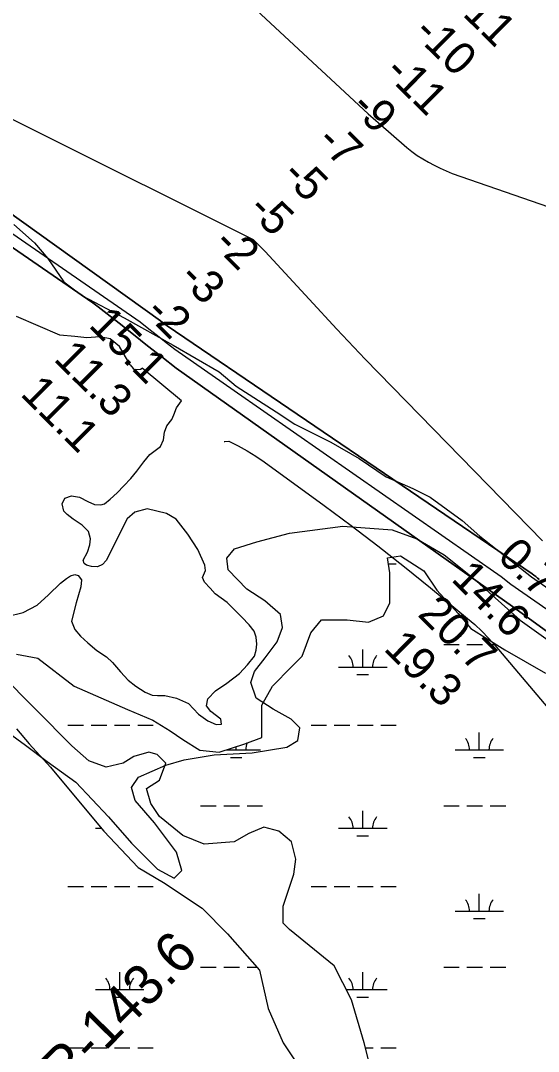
# Model space of a CAD drawing. Extents: x 3477039 to 3515015, y 546746 to 572297.
# Drawn here: x 3499315 to 3500384, y 559836 to 561962 of the extents above; entities that cross this region are included whole.
import ezdxf

# ---------------------------------------------------------------- set-up
doc = ezdxf.new("R2010")
doc.units = 0
for name, color, linetype in [('V-RIVR-EDGE', 7, 'Continuous'), ('V-RIVR-RANG', 7, 'Continuous'), ('V-RIVR-RANG-IDEN', 7, 'Continuous'), ('V-SITE-VEGE', 7, 'Continuous'), ('V-TOPO-DPTH', 7, 'Continuous'), ('V-TOPO-MINR', 7, 'Continuous'), ('V-TOPO-SHOR', 7, 'Continuous'), ('V-TOPO-WATR', 7, 'Continuous'), ('V-WETL-SWMP', 7, 'Continuous')]:
    doc.layers.add(name, color=color, linetype=linetype)

msp = doc.modelspace()

# ---------------------------------------------------------------- linework, layer by layer
at = {"layer": 'V-RIVR-EDGE'}
msp.add_lwpolyline([(3499301.1, 561541.4), (3499343.6, 561503.5), (3499371.2, 561471), (3499404.7, 561423.5), (3499443, 561394), (3499528.8, 561348.7), (3499630.1, 561292.7), (3499724.8, 561237.2), (3499760.1, 561207.7), (3499842.9, 561155.3), (3499881.2, 561129.9), (3499955.6, 561092.5), (3500014.3, 561058.8), (3500069.5, 561020.8), (3500125.2, 560996.7), (3500160.6, 560979.2), (3500226.5, 560931), (3500263.1, 560898.5), (3500369.7, 560814.8), (3500442.8, 560763.6)], dxfattribs=at)
at = {"layer": 'V-SITE-VEGE'}
for points in [[(3499819.9, 560647.7), (3499844.5, 560680.9), (3499855.5, 560710.2), (3499851.7, 560736.7), (3499819.5, 560765.3), (3499782.4, 560789), (3499743.5, 560829.4), (3499740.7, 560853), (3499756.5, 560872.5), (3499802.6, 560886.9), (3499870.3, 560905.1), (3499980.1, 560919.2), (3500082, 560911.8), (3500132.8, 560892.9), (3500189.4, 560860.2), (3500244.1, 560816.8), (3500346.4, 560725.1), (3500428.4, 560666.9)], [(3499279.2, 560500.9), (3499325.1, 560467.3), (3499369.9, 560433.8), (3499429.5, 560391.3), (3499496.7, 560319.4), (3499544.4, 560265.2), (3499598, 560212), (3499632.1, 560193.2), (3499647.9, 560208.8), (3499637.3, 560247.1), (3499591.6, 560307.1), (3499551.7, 560353.4), (3499544, 560379.9), (3499558.8, 560401.3), (3499614.8, 560426.5), (3499653.1, 560437.1), (3499714.9, 560447.5), (3499793.3, 560452), (3499864.9, 560463.3), (3499887.5, 560476.9), (3499891.5, 560503.3), (3499874, 560521.1), (3499836.9, 560541.8), (3499801.8, 560564.6), (3499790.2, 560597), (3499798.1, 560619.5), (3499819.9, 560647.7)]]:
    msp.add_lwpolyline(points, dxfattribs=at)
at = {"layer": 'V-TOPO-DPTH'}
for points in [[(3500385.4, 560809.6), (3500382.3, 560812.2), (3500378.7, 560815.1), (3500375, 560818), (3500371.4, 560820.9), (3499617.8, 561332.2), (3499611.1, 561337.5), (3499604.3, 561342.9), (3498851.6, 561881), (3498828.1, 561897.8), (3498113.8, 562294), (3498107.7, 562298.1), (3498101.5, 562302.2), (3498095.4, 562306.3), (3498055.9, 562332.9), (3498029.9, 562350.2), (3498003.8, 562367.2), (3497977.5, 562384), (3497951.1, 562400.5), (3497512.1, 562671.5)], [(3497512.1, 562671.5), (3497951.1, 562400.5), (3497977.5, 562384), (3498003.8, 562367.2), (3498029.9, 562350.2), (3498055.9, 562332.9), (3498095.4, 562306.3), (3498101.5, 562302.2), (3498107.7, 562298.1), (3498113.8, 562294), (3498828.1, 561897.8), (3498851.6, 561881), (3499604.3, 561342.9), (3499611.1, 561337.5), (3499617.8, 561332.2), (3500371.4, 560820.9), (3500375, 560818), (3500378.7, 560815.1), (3500382.3, 560812.2), (3500385.9, 560809.2)], [(3499638.8, 562135.6), (3500033, 561769.9), (3500038, 561765.2), (3500043.1, 561760.7), (3500048.2, 561756.1), (3500053.3, 561751.6), (3500112.4, 561700.2), (3500122.9, 561691.7), (3500133.8, 561683.7), (3500145.2, 561676.6), (3500157, 561670), (3500169.1, 561663.9), (3500181.3, 561657.9), (3500193.5, 561652.2), (3500205.9, 561646.6), (3500478.8, 561552.2)], [(3499638.8, 562135.6), (3500033, 561769.9), (3500038, 561765.2), (3500043.1, 561760.7), (3500048.2, 561756.1), (3500053.3, 561751.6), (3500112.4, 561700.2), (3500122.9, 561691.7), (3500133.8, 561683.7), (3500145.2, 561676.6), (3500157, 561670), (3500169.1, 561663.9), (3500181.3, 561657.9), (3500193.5, 561652.2), (3500205.9, 561646.6), (3500478.8, 561552.2)], [(3501373.5, 559997.3), (3500330.6, 560753.5), (3499636.4, 561245.4), (3499606.9, 561268.4), (3499577.4, 561291.4), (3499547.9, 561314.5), (3499518.5, 561337.6), (3499475.3, 561371.7), (3499464.4, 561379.7), (3499453.1, 561387.2), (3498768.4, 561858.2)]]:
    msp.add_lwpolyline(points, dxfattribs=at)
at = {"layer": 'V-TOPO-MINR'}
for points in [[(3495962.6, 563206.8), (3496749.5, 563037), (3496757.5, 563035.1), (3496765.5, 563033.1), (3496773.4, 563030.9), (3496781.2, 563028.6), (3497492.2, 562726.4), (3497505.3, 562719.3), (3497518.4, 562711.9), (3498210.9, 562417.9), (3498809.8, 562018.7), (3498836.3, 561999.9), (3498862.8, 561981), (3498889.1, 561961.9), (3499795.1, 561510.8), (3499807.6, 561498.3), (3499819.8, 561485.5), (3499910.6, 561387.2), (3499968.3, 561325.4), (3500026.4, 561263.9), (3500392.9, 560889)], [(3497803.8, 562454.2), (3498047.9, 562291.1), (3498067.1, 562278.2), (3498086.3, 562265.4), (3498105.5, 562252.5), (3498124.7, 562239.6), (3498792.3, 561873), (3498806.6, 561861.9), (3499562.3, 561340.4), (3499580.1, 561326.3), (3499598, 561312.2), (3499615.9, 561298.1), (3499633.8, 561284.1), (3500307.3, 560815.6), (3500327.1, 560799.3), (3501396.9, 560057.3)], [(3499638.8, 562135.6), (3500033, 561769.9), (3500038, 561765.2), (3500043.1, 561760.7), (3500048.2, 561756.1), (3500053.3, 561751.6), (3500112.4, 561700.2), (3500122.9, 561691.7), (3500133.8, 561683.7), (3500145.2, 561676.6), (3500157, 561670), (3500169.1, 561663.9), (3500181.3, 561657.9), (3500193.5, 561652.2), (3500205.9, 561646.6), (3500478.8, 561552.2)], [(3498768.4, 561858.2), (3499453.1, 561387.2), (3499464.4, 561379.7), (3499475.3, 561371.7), (3499518.5, 561337.6), (3499547.9, 561314.5), (3499577.4, 561291.4), (3499606.9, 561268.4), (3499636.4, 561245.4), (3500330.6, 560753.5), (3501373.5, 559997.3)], [(3499735.1, 561093.5), (3499736.5, 561094.1), (3499745.2, 561094.5), (3499764.2, 561085), (3499782.7, 561074.9), (3499800.6, 561063.6), (3499818.1, 561051.7), (3499942, 560961.5), (3499997.7, 560920.3), (3500052.9, 560878.3), (3500107.4, 560835.5), (3500161.4, 560791.9), (3500237.9, 560729.1), (3500252.9, 560716.1), (3500267.3, 560702.6), (3500281, 560688.4), (3500294.2, 560673.6), (3500716.1, 560175)]]:
    msp.add_lwpolyline(points, dxfattribs=at)
at = {"layer": 'V-TOPO-SHOR'}
for points in [[(3499541.1, 561252.2), (3499519.5, 561289.5), (3499500.2, 561305.4), (3499478.7, 561309.8), (3499452.1, 561307.8), (3499427, 561310.1), (3499396.1, 561313.2), (3499306.6, 561351.7)], [(3499541.1, 561252.2), (3499547.8, 561244.3), (3499550.6, 561242.6), (3499554.5, 561242), (3499562.4, 561243.1), (3499565.8, 561245)], [(3499610.4, 561097.6), (3499612.2, 561113.3), (3499617.3, 561126.1), (3499627.5, 561139), (3499631.5, 561148.5), (3499637.2, 561163.6), (3499647, 561177.5), (3499565.8, 561245)], [(3499576.5, 560954.9), (3499550.7, 560948.3), (3499534.9, 560934.4), (3499519.6, 560903.6), (3499498.6, 560861.7), (3499491.8, 560848.3), (3499484.5, 560839.9), (3499473.8, 560835), (3499461.5, 560836.1), (3499451.4, 560839), (3499446.4, 560842.4), (3499444.2, 560849.1), (3499453.2, 560865.3), (3499458.4, 560881), (3499459.6, 560892.8), (3499455.2, 560907.9), (3499442.4, 560921.5), (3499423.4, 560933.9), (3499411.1, 560943.5), (3499404.4, 560950.3), (3499401.2, 560965.4), (3499406.3, 560977.2), (3499420.3, 560982.1), (3499437.1, 560979.2), (3499453.9, 560970.2), (3499467.8, 560963.9), (3499480.7, 560963.3), (3499488.6, 560965.5), (3499500.4, 560974.9), (3499514.5, 560987.7), (3499528.1, 561002.2), (3499542.7, 561017.3), (3499555.1, 561032.9), (3499569.8, 561051.9), (3499582.2, 561066.9), (3499604.2, 561083.6), (3499610.4, 561097.6)], [(3499286.6, 560732.9), (3499320.8, 560741.1), (3499349.5, 560756.1), (3499373.1, 560777.3), (3499397.4, 560801.8), (3499409.8, 560811.2), (3499418.2, 560816.8), (3499427.2, 560819.5), (3499433.9, 560817.3), (3499440.6, 560808.2), (3499439.4, 560794.2), (3499430.2, 560761.2), (3499420.5, 560723.2), (3499427.1, 560706.3), (3499438.8, 560692.2), (3499453.8, 560678.7), (3499472.8, 560662.9), (3499492.3, 560649.9), (3499505.2, 560638), (3499521.3, 560618.9), (3499537.4, 560601.4), (3499553.1, 560589.5), (3499572.1, 560577.1), (3499587.1, 560570.8), (3499597.8, 560569.7), (3499612.9, 560570.1), (3499637, 560564.4), (3499661.6, 560553.6), (3499682.2, 560531.6), (3499701.7, 560518), (3499719.1, 560510.1), (3499729.7, 560511.1), (3499728.7, 560521.2), (3499708, 560537.1), (3499699.1, 560548.3), (3499701.5, 560562.9), (3499717.8, 560579.6), (3499740.9, 560595.2), (3499767.3, 560615.2), (3499783.7, 560633), (3499797.8, 560651.4), (3499801.3, 560663.7), (3499803, 560675.5), (3499801.4, 560690.1), (3499797.6, 560702.4), (3499787, 560715.9), (3499772, 560731.7), (3499741.3, 560761.6), (3499716.7, 560779.7), (3499706.7, 560791), (3499695, 560803.9), (3499690.6, 560813.5), (3499696.9, 560827.5), (3499695.8, 560838.7), (3499680.9, 560871.3), (3499660.3, 560902.8), (3499636.4, 560933.8), (3499616.3, 560945.1), (3499576.5, 560954.9)]]:
    msp.add_lwpolyline(points, dxfattribs=at)
at = {"layer": 'V-TOPO-WATR'}
msp.add_lwpolyline([(3497512.1, 562671.5), (3497951.1, 562400.5), (3497977.5, 562384), (3498003.8, 562367.2), (3498029.9, 562350.2), (3498055.9, 562332.9), (3498095.4, 562306.3), (3498101.5, 562302.2), (3498107.7, 562298.1), (3498113.8, 562294), (3498828.1, 561897.8), (3498851.6, 561881), (3499604.3, 561342.9), (3499611.1, 561337.5), (3499617.8, 561332.2), (3500371.4, 560820.9), (3500375, 560818), (3500378.7, 560815.1), (3500382.3, 560812.2), (3500385.9, 560809.2)], dxfattribs=at)
at = {"layer": 'V-WETL-SWMP'}
for p, q in [((3500074.6, 560841.3), (3500090.8, 560841.3)), ((3500021.6, 560628.7), (3500021.6, 560664.7)), ((3500188.7, 560675.1), (3500220.7, 560675.1)), ((3500236.7, 560675.1), (3500268.7, 560675.1)), ((3500284.7, 560675.1), (3500297.6, 560675.1)), ((3499971.6, 560628.7), (3500071.6, 560628.7)), ((3500009.6, 560613.3), (3500033.6, 560613.3)), ((3499412.9, 560508.6), (3499444.9, 560508.6)), ((3499460.9, 560508.6), (3499492.9, 560508.6)), ((3499508.9, 560508.6), (3499540.9, 560508.6)), ((3499556.9, 560508.6), (3499588.9, 560508.6)), ((3499914.8, 560508.6), (3499946.8, 560508.6)), ((3499962.8, 560508.6), (3499994.8, 560508.6)), ((3500010.8, 560508.6), (3500042.8, 560508.6)), ((3500058.8, 560508.6), (3500090.8, 560508.6)), ((3500262.1, 560457.9), (3500262.1, 560493.9)), ((3499740.3, 560457.9), (3499810.2, 560457.9)), ((3499760.2, 560457.9), (3499760.2, 560464.5)), ((3500212.1, 560457.9), (3500312.1, 560457.9)), ((3499748.2, 560442.4), (3499772.2, 560442.4)), ((3500250.1, 560442.4), (3500274.1, 560442.4)), ((3499686.8, 560342.4), (3499718.8, 560342.4)), ((3499734.8, 560342.4), (3499766.8, 560342.4)), ((3499782.8, 560342.4), (3499814.8, 560342.4)), ((3500188.7, 560342.4), (3500220.7, 560342.4)), ((3500236.7, 560342.4), (3500268.7, 560342.4)), ((3500284.7, 560342.4), (3500316.7, 560342.4)), ((3500021.6, 560296), (3500021.6, 560332)), ((3499469.7, 560296), (3499482, 560296)), ((3499971.6, 560296), (3500071.6, 560296)), ((3500009.6, 560280.6), (3500033.6, 560280.6)), ((3499412.9, 560175.9), (3499444.9, 560175.9)), ((3499460.9, 560175.9), (3499492.9, 560175.9)), ((3499508.9, 560175.9), (3499540.9, 560175.9)), ((3499556.9, 560175.9), (3499588.9, 560175.9)), ((3499914.8, 560175.9), (3499946.8, 560175.9)), ((3499962.8, 560175.9), (3499994.8, 560175.9)), ((3500010.8, 560175.9), (3500042.8, 560175.9)), ((3500058.8, 560175.9), (3500090.8, 560175.9)), ((3500262.1, 560125.2), (3500262.1, 560161.2)), ((3500212.1, 560125.2), (3500312.1, 560125.2)), ((3500250.1, 560109.8), (3500274.1, 560109.8)), ((3499686.8, 560009.8), (3499718.8, 560009.8)), ((3499734.8, 560009.8), (3499766.8, 560009.8)), ((3499782.8, 560009.8), (3499803.1, 560009.8)), ((3500188.7, 560009.8), (3500220.7, 560009.8)), ((3500236.7, 560009.8), (3500268.7, 560009.8)), ((3500284.7, 560009.8), (3500316.7, 560009.8)), ((3499519.7, 559963.3), (3499519.7, 559999.3)), ((3500021.6, 559963.3), (3500021.6, 559999.3)), ((3499469.7, 559963.3), (3499569.7, 559963.3)), ((3499987.3, 559963.3), (3500071.6, 559963.3)), ((3499507.7, 559947.9), (3499531.7, 559947.9)), ((3500009.6, 559947.9), (3500033.6, 559947.9)), ((3499412.9, 559843.3), (3499444.9, 559843.3)), ((3499460.9, 559843.3), (3499492.9, 559843.3)), ((3499508.9, 559843.3), (3499540.9, 559843.3)), ((3499556.9, 559843.3), (3499588.9, 559843.3)), ((3500027.1, 559843.3), (3500042.8, 559843.3)), ((3500058.8, 559843.3), (3500090.8, 559843.3))]:
    msp.add_line(p, q, dxfattribs=at)
for points in [[(3499306.6, 560655.4), (3499350.6, 560646.6), (3499425.5, 560589.3), (3499535.6, 560540.8), (3499588.4, 560518.8), (3499623.7, 560496.8), (3499650.1, 560479.2), (3499685.3, 560457.2), (3499725, 560452.8), (3499777.8, 560470.4), (3499813, 560483.6), (3499813, 560518.8), (3499813, 560549.7), (3499835.1, 560589.3), (3499874.7, 560628.9), (3499896.7, 560651), (3499914.3, 560699.4), (3499936.4, 560725.8), (3499989.2, 560725.8), (3500033.3, 560721.4), (3500064.1, 560734.6), (3500077.3, 560761.1), (3500077.3, 560822.7), (3500072.9, 560853.6), (3500099.3, 560858), (3500147.8, 560827.1), (3500174.2, 560787.5), (3500218.2, 560739), (3500244.7, 560708.2), (3500279.9, 560686.2), (3500315.1, 560664.2), (3500398.8, 560615.7)], [(3499575.2, 560377.9), (3499601.6, 560395.5), (3499614.9, 560430.7), (3499597.2, 560448.4), (3499579.6, 560452.8), (3499548.8, 560444), (3499526.8, 560430.7), (3499491.5, 560421.9), (3499456.3, 560435.1), (3499421.1, 560466), (3499271.3, 560615.7)], [(3499306.6, 560501.2), (3499333, 560470.4), (3499377, 560421.9), (3499421.1, 560369.1), (3499487.1, 560289.8), (3499557.6, 560214.9), (3499610.5, 560184.1), (3499689.7, 560131.3), (3499742.6, 560078.4), (3499808.6, 560003.5), (3499826.3, 559924.3), (3499857.1, 559853.8), (3499883.5, 559814.1)], [(3500042.1, 559783.3), (3500024.5, 559853.8), (3499998, 559941.9), (3499962.8, 560012.3), (3499870.3, 560087.2), (3499857.1, 560100.4), (3499857.1, 560135.7), (3499879.1, 560201.7), (3499883.5, 560232.6), (3499874.7, 560267.8), (3499848.3, 560289.8), (3499817.5, 560298.6), (3499786.6, 560285.4), (3499755.8, 560267.8), (3499694.1, 560263.4), (3499650.1, 560281), (3499601.6, 560320.6), (3499584, 560347.1), (3499575.2, 560377.9)]]:
    msp.add_lwpolyline(points, dxfattribs=at)
for centre, start, end in [((3499966.4, 560629.2), 359.2282, 40.7718), ((3500076.8, 560629.2), 139.2282, 180.7718), ((3499815.4, 560458.4), 156.6021, 180.7718), ((3500206.8, 560458.4), 359.2282, 40.7718), ((3500317.3, 560458.4), 139.2282, 180.7718), ((3499966.4, 560296.5), 359.2282, 40.7718), ((3500076.8, 560296.5), 139.2282, 180.7718), ((3500206.8, 560125.7), 359.2282, 40.7718), ((3500317.3, 560125.7), 139.2282, 180.7718), ((3499464.5, 559963.8), 359.2282, 40.7718), ((3499574.9, 559963.8), 139.2282, 180.7718), ((3499966.4, 559963.8), 359.2282, 40.7718), ((3500076.8, 559963.8), 139.2282, 180.7718)]:
    msp.add_arc(centre, 35.2, start, end, dxfattribs=at)

# ---------------------------------------------------------------- texts
at = {"layer": 'V-RIVR-RANG'}
for s, rotation, p in [('-11', 315.3607, (3500204.4, 561995)), ('-10', 315.3607, (3500123.4, 561934.4)), ('-11', 315.3607, (3500063.5, 561853)), ('-9', 315.3607, (3499994.2, 561780.9)), ('-7', 315.3607, (3499923.4, 561710.3)), ('-5', 315.3607, (3499852, 561640.3)), ('-5', 315.3607, (3499781.5, 561569.3)), ('-2', 315.3607, (3499710.4, 561499)), ('-3', 315.3607, (3499639.5, 561428.4)), ('15.1', 315.0783, (3499453.5, 561331.8)), ('-2', 315.3607, (3499569.5, 561357.1)), ('11.3', 315.0783, (3499381.4, 561262.5)), ('11.1', 315.0783, (3499312.6, 561189.9)), ('0.7', 315.4329, (3500297, 560854)), ('14.6', 315.1483, (3500201.9, 560808.1)), ('20.7', 315.1483, (3500132.9, 560735.7)), ('19.3', 315.1483, (3500062.6, 560664.6))]:
    msp.add_text(s, height=67, rotation=rotation, dxfattribs=at).set_placement(p)
at = {"layer": 'V-RIVR-RANG-IDEN'}
msp.add_text('R-143.6', height=83, rotation=45.2912, dxfattribs=at).set_placement((3499407.1, 559751.9))

doc.saveas('drawing.dxf')
